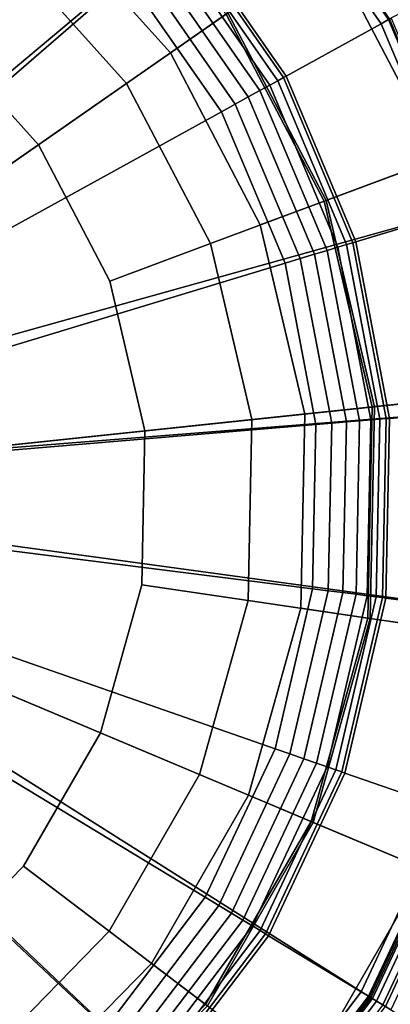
# Model space of a CAD drawing. Extents: x -43.1 to 43.1, y -41.3 to 41.3.
# Tile 587 of 656: x -4.045 to -3.682, y 32.685 to 33.648. Entities that reach past the tile are written whole.
import ezdxf

# ---------------------------------------------------------------- set-up
doc = ezdxf.new("R2010")
doc.units = 0
for name, color, linetype in [('LAMP', 7, 'CONTINUOUS'), ('LAMP_SUPPORT', 18, 'CONTINUOUS'), ('METAL_BASE', 254, 'CONTINUOUS')]:
    doc.layers.add(name, color=color, linetype=linetype)

msp = doc.modelspace()

# ---------------------------------------------------------------- linework, layer by layer
at = {"layer": 'LAMP'}
for points in [[(-4.0243, 33.7562, 22.1433), (-4.1824, 33.8612, 22.1433), (-4.519, 33.1826, 22.1433), (-3.8972, 33.6151, 22.1433)], [(-3.9809, 33.8064, 25.1939), (-3.8427, 33.653, 25.1939), (-3.94, 33.5853, 25.2522), (-4.0583, 33.7167, 25.2522)], [(-4.0243, 33.7562, 22.1433), (-3.8972, 33.6151, 22.1433), (-3.8409, 33.6542, 22.6428), (-3.9795, 33.8081, 22.6428)], [(-3.8409, 33.6542, 22.6428), (-3.7449, 33.4708, 22.6428), (-3.5154, 33.5562, 22.6352), (-3.6399, 33.794, 22.6352)], [(-3.6523, 33.7854, 24.9998), (-3.5296, 33.5509, 24.9998), (-3.6339, 33.5121, 25.107), (-3.7437, 33.7219, 25.107)], [(-3.7437, 33.7219, 25.107), (-3.6339, 33.5121, 25.107), (-3.7469, 33.47, 25.1939), (-3.8427, 33.653, 25.1939)], [(-4.127, 33.6371, 25.2735), (-4.0263, 33.5253, 25.2735), (-4.519, 33.1826, 25.2735), (-4.2523, 33.7203, 25.2735)], [(-4.0583, 33.7167, 25.2522), (-3.94, 33.5853, 25.2522), (-4.0263, 33.5253, 25.2735), (-4.127, 33.6371, 25.2735)], [(-3.8427, 33.653, 25.1939), (-3.7469, 33.47, 25.1939), (-3.858, 33.4287, 25.2522), (-3.94, 33.5853, 25.2522)], [(-3.8972, 33.6151, 22.1433), (-3.8092, 33.4469, 22.1433), (-3.7449, 33.4708, 22.6428), (-3.8409, 33.6542, 22.6428)], [(-3.8092, 33.4469, 22.1433), (-3.8972, 33.6151, 22.1433), (-4.519, 33.1826, 22.1433), (-3.7658, 33.262, 22.1433)], [(-3.94, 33.5853, 25.2522), (-3.858, 33.4287, 25.2522), (-3.9565, 33.392, 25.2735), (-4.0263, 33.5253, 25.2735)], [(-3.7449, 33.4708, 22.6428), (-3.6976, 33.2692, 22.6428), (-3.4541, 33.2949, 22.6352), (-3.5154, 33.5562, 22.6352)], [(-3.9565, 33.392, 25.2735), (-3.9221, 33.2456, 25.2735), (-4.519, 33.1826, 25.2735), (-4.0263, 33.5253, 25.2735)], [(-3.6339, 33.5121, 25.107), (-3.5798, 33.2816, 25.107), (-3.6997, 33.269, 25.1939), (-3.7469, 33.47, 25.1939)], [(-3.7469, 33.47, 25.1939), (-3.6997, 33.269, 25.1939), (-3.8176, 33.2566, 25.2522), (-3.858, 33.4287, 25.2522)], [(-3.8092, 33.4469, 22.1433), (-3.7658, 33.262, 22.1433), (-3.6976, 33.2692, 22.6428), (-3.7449, 33.4708, 22.6428)], [(-3.858, 33.4287, 25.2522), (-3.8176, 33.2566, 25.2522), (-3.9221, 33.2456, 25.2735), (-3.9565, 33.392, 25.2735)], [(-3.6976, 33.2692, 22.6428), (-3.7019, 33.0622, 22.6428), (-3.4596, 33.0265, 22.6352), (-3.4541, 33.2949, 22.6352)], [(-3.5798, 33.2816, 25.107), (-3.5847, 33.045, 25.107), (-3.704, 33.0625, 25.1939), (-3.6997, 33.269, 25.1939)], [(-3.7658, 33.262, 22.1433), (-3.7697, 33.0722, 22.1433), (-3.7019, 33.0622, 22.6428), (-3.6976, 33.2692, 22.6428)], [(-3.7697, 33.0722, 22.1433), (-3.7658, 33.262, 22.1433), (-4.519, 33.1826, 22.1433), (-3.8207, 32.8893, 22.1433)], [(-3.6997, 33.269, 25.1939), (-3.704, 33.0625, 25.1939), (-3.8212, 33.0798, 25.2522), (-3.8176, 33.2566, 25.2522)], [(-3.8176, 33.2566, 25.2522), (-3.8212, 33.0798, 25.2522), (-3.9252, 33.0951, 25.2735), (-3.9221, 33.2456, 25.2735)], [(-3.9252, 33.0951, 25.2735), (-3.9656, 32.9502, 25.2735), (-4.519, 33.1826, 25.2735), (-3.9221, 33.2456, 25.2735)], [(-4.0408, 32.8199, 25.2735), (-4.1461, 32.7124, 25.2735), (-4.519, 33.1826, 25.2735), (-3.9656, 32.9502, 25.2735)], [(-3.9156, 32.7249, 22.1433), (-3.8207, 32.8893, 22.1433), (-4.519, 33.1826, 22.1433), (-4.0484, 32.5892, 22.1433)], [(-3.8212, 33.0798, 25.2522), (-3.8687, 32.9095, 25.2522), (-3.9656, 32.9502, 25.2735), (-3.9252, 33.0951, 25.2735)], [(-3.704, 33.0625, 25.1939), (-3.7595, 32.8636, 25.1939), (-3.8687, 32.9095, 25.2522), (-3.8212, 33.0798, 25.2522)], [(-3.7697, 33.0722, 22.1433), (-3.8207, 32.8893, 22.1433), (-3.7575, 32.8628, 22.6428), (-3.7019, 33.0622, 22.6428)], [(-3.5847, 33.045, 25.107), (-3.6483, 32.8169, 25.107), (-3.7595, 32.8636, 25.1939), (-3.704, 33.0625, 25.1939)], [(-3.7019, 33.0622, 22.6428), (-3.7575, 32.8628, 22.6428), (-3.5317, 32.768, 22.6352), (-3.4596, 33.0265, 22.6352)], [(-3.8687, 32.9095, 25.2522), (-3.9571, 32.7564, 25.2522), (-4.0408, 32.8199, 25.2735), (-3.9656, 32.9502, 25.2735)], [(-3.7595, 32.8636, 25.1939), (-3.8627, 32.6847, 25.1939), (-3.9571, 32.7564, 25.2522), (-3.8687, 32.9095, 25.2522)], [(-3.8207, 32.8893, 22.1433), (-3.9156, 32.7249, 22.1433), (-3.8609, 32.6834, 22.6428), (-3.7575, 32.8628, 22.6428)], [(-3.6483, 32.8169, 25.107), (-3.7666, 32.6119, 25.107), (-3.8627, 32.6847, 25.1939), (-3.7595, 32.8636, 25.1939)], [(-3.7575, 32.8628, 22.6428), (-3.8609, 32.6834, 22.6428), (-3.6659, 32.5355, 22.6352), (-3.5317, 32.768, 22.6352)], [(-3.9571, 32.7564, 25.2522), (-4.0808, 32.63, 25.2522), (-4.1461, 32.7124, 25.2735), (-4.0408, 32.8199, 25.2735)], [(-3.5457, 32.7738, 24.9998), (-3.6779, 32.5446, 24.9998), (-3.7666, 32.6119, 25.107), (-3.6483, 32.8169, 25.107)], [(-3.8627, 32.6847, 25.1939), (-4.0071, 32.5372, 25.1939), (-4.0808, 32.63, 25.2522), (-3.9571, 32.7564, 25.2522)], [(-3.9156, 32.7249, 22.1433), (-4.0484, 32.5892, 22.1433), (-4.0058, 32.5355, 22.6428), (-3.8609, 32.6834, 22.6428)]]:
    msp.add_3dface(points, dxfattribs=at)
at = {"layer": 'LAMP_SUPPORT'}
for points in [[(-4.515, 33.2105, 21.5662), (-4.3023, 34.1181, 21.5662), (-4.1136, 34.0525, 21.5662), (-3.9426, 33.949, 21.5662)], [(-4.515, 33.2105, 21.5662), (-3.9426, 33.949, 21.5662), (-3.7968, 33.8122, 21.5662)], [(-4.515, 33.2105, 21.5662), (-3.7968, 33.8122, 21.5662), (-3.6827, 33.6481, 21.5662), (-3.6052, 33.4639, 21.5662)], [(-3.6837, 33.6476, 18.8854), (-3.7977, 33.8115, 18.8854), (-3.804, 33.806, 18.8701), (-3.691, 33.6435, 18.8701)], [(-3.939, 33.6894, 17.7827), (-4.0561, 33.7993, 17.7827), (-4.2701, 33.5171, 17.7827), (-4.207, 33.4579, 17.7827)], [(-3.691, 33.6435, 18.8701), (-3.804, 33.806, 18.8701), (-3.8842, 33.7367, 17.848), (-3.7838, 33.5924, 17.848)], [(-3.7867, 33.5909, 17.8327), (-3.8867, 33.7346, 17.8327), (-3.8914, 33.7305, 17.8188), (-3.7922, 33.5879, 17.8188)], [(-3.7838, 33.5924, 17.848), (-3.8842, 33.7367, 17.848), (-3.8867, 33.7346, 17.8327), (-3.7867, 33.5909, 17.8327)], [(-3.8, 33.5836, 17.8067), (-3.8981, 33.7247, 17.8067), (-3.9065, 33.7175, 17.7967), (-3.8097, 33.5782, 17.7967)], [(-3.7922, 33.5879, 17.8188), (-3.8914, 33.7305, 17.8188), (-3.8981, 33.7247, 17.8067), (-3.8, 33.5836, 17.8067)], [(-3.8097, 33.5782, 17.7967), (-3.9065, 33.7175, 17.7967), (-3.9163, 33.709, 17.7891), (-3.821, 33.572, 17.7891)], [(-3.821, 33.572, 17.7891), (-3.9163, 33.709, 17.7891), (-3.9272, 33.6995, 17.7843), (-3.8337, 33.565, 17.7843)], [(-3.8337, 33.565, 17.7843), (-3.9272, 33.6995, 17.7843), (-3.939, 33.6894, 17.7827), (-3.8473, 33.5575, 17.7827)], [(-3.8473, 33.5575, 17.7827), (-3.939, 33.6894, 17.7827), (-4.207, 33.4579, 17.7827), (-4.1576, 33.3868, 17.7827)], [(-3.5877, 33.4691, 18.8993), (-3.6667, 33.6569, 18.8993), (-3.6837, 33.6476, 18.8854), (-3.6062, 33.4635, 18.8854)], [(-3.6062, 33.4635, 18.8854), (-3.6837, 33.6476, 18.8854), (-3.691, 33.6435, 18.8701), (-3.6142, 33.4611, 18.8701)], [(-3.6052, 33.4639, 21.5662), (-3.6827, 33.6481, 21.5662), (-3.6812, 33.6489, 22.4698), (-3.6036, 33.4643, 22.4698)], [(-3.6142, 33.4611, 18.8701), (-3.691, 33.6435, 18.8701), (-3.7838, 33.5924, 17.848), (-3.7157, 33.4305, 17.848)], [(-3.7248, 33.4277, 17.8188), (-3.7922, 33.5879, 17.8188), (-3.8, 33.5836, 17.8067), (-3.7333, 33.4251, 17.8067)], [(-3.7188, 33.4295, 17.8327), (-3.7867, 33.5909, 17.8327), (-3.7922, 33.5879, 17.8188), (-3.7248, 33.4277, 17.8188)], [(-3.7157, 33.4305, 17.848), (-3.7838, 33.5924, 17.848), (-3.7867, 33.5909, 17.8327), (-3.7188, 33.4295, 17.8327)], [(-3.7439, 33.4219, 17.7967), (-3.8097, 33.5782, 17.7967), (-3.821, 33.572, 17.7891), (-3.7563, 33.4182, 17.7891)], [(-3.7333, 33.4251, 17.8067), (-3.8, 33.5836, 17.8067), (-3.8097, 33.5782, 17.7967), (-3.7439, 33.4219, 17.7967)], [(-3.7563, 33.4182, 17.7891), (-3.821, 33.572, 17.7891), (-3.8337, 33.565, 17.7843), (-3.7702, 33.414, 17.7843)], [(-3.7702, 33.414, 17.7843), (-3.8337, 33.565, 17.7843), (-3.8473, 33.5575, 17.7827), (-3.785, 33.4095, 17.7827)], [(-3.785, 33.4095, 17.7827), (-3.8473, 33.5575, 17.7827), (-4.1576, 33.3868, 17.7827), (-4.124, 33.307, 17.7827)], [(-4.4975, 33.1942, 21.5662), (-4.515, 33.2105, 21.5662), (-3.6052, 33.4639, 21.5662), (-3.5677, 33.2675, 21.5662)], [(-3.5771, 33.2667, 18.8701), (-3.6142, 33.4611, 18.8701), (-3.7157, 33.4305, 17.848), (-3.6827, 33.2578, 17.848)], [(-3.701, 33.2563, 17.8067), (-3.7333, 33.4251, 17.8067), (-3.7439, 33.4219, 17.7967), (-3.7121, 33.2554, 17.7967)], [(-3.6922, 33.257, 17.8188), (-3.7248, 33.4277, 17.8188), (-3.7333, 33.4251, 17.8067), (-3.701, 33.2563, 17.8067)], [(-3.686, 33.2576, 17.8327), (-3.7188, 33.4295, 17.8327), (-3.7248, 33.4277, 17.8188), (-3.6922, 33.257, 17.8188)], [(-3.6827, 33.2578, 17.848), (-3.7157, 33.4305, 17.848), (-3.7188, 33.4295, 17.8327), (-3.686, 33.2576, 17.8327)], [(-3.7394, 33.2531, 17.7843), (-3.7702, 33.414, 17.7843), (-3.785, 33.4095, 17.7827), (-3.7549, 33.2518, 17.7827)], [(-3.725, 33.2543, 17.7891), (-3.7563, 33.4182, 17.7891), (-3.7702, 33.414, 17.7843), (-3.7394, 33.2531, 17.7843)], [(-3.7121, 33.2554, 17.7967), (-3.7439, 33.4219, 17.7967), (-3.7563, 33.4182, 17.7891), (-3.725, 33.2543, 17.7891)], [(-3.7549, 33.2518, 17.7827), (-3.785, 33.4095, 17.7827), (-4.124, 33.307, 17.7827), (-4.1078, 33.222, 17.7827)], [(-4.4975, 33.1942, 21.5662), (-3.5677, 33.2675, 21.5662), (-3.5718, 33.0677, 21.5662)], [(-3.5812, 33.0689, 18.8701), (-3.5771, 33.2667, 18.8701), (-3.6827, 33.2578, 17.848), (-3.6863, 33.0821, 17.848)], [(-3.7582, 33.0912, 17.7827), (-3.7549, 33.2518, 17.7827), (-4.1078, 33.222, 17.7827), (-4.1096, 33.1355, 17.7827)], [(-3.7428, 33.0892, 17.7843), (-3.7394, 33.2531, 17.7843), (-3.7549, 33.2518, 17.7827), (-3.7582, 33.0912, 17.7827)], [(-3.7285, 33.0874, 17.7891), (-3.725, 33.2543, 17.7891), (-3.7394, 33.2531, 17.7843), (-3.7428, 33.0892, 17.7843)], [(-3.7156, 33.0858, 17.7967), (-3.7121, 33.2554, 17.7967), (-3.725, 33.2543, 17.7891), (-3.7285, 33.0874, 17.7891)], [(-3.7046, 33.0844, 17.8067), (-3.701, 33.2563, 17.8067), (-3.7121, 33.2554, 17.7967), (-3.7156, 33.0858, 17.7967)], [(-3.6958, 33.0833, 17.8188), (-3.6922, 33.257, 17.8188), (-3.701, 33.2563, 17.8067), (-3.7046, 33.0844, 17.8067)], [(-3.6896, 33.0825, 17.8327), (-3.686, 33.2576, 17.8327), (-3.6922, 33.257, 17.8188), (-3.6958, 33.0833, 17.8188)], [(-3.6863, 33.0821, 17.848), (-3.6827, 33.2578, 17.848), (-3.686, 33.2576, 17.8327), (-3.6896, 33.0825, 17.8327)], [(-4.5, 33.1749, 21.5662), (-4.4975, 33.1942, 21.5662), (-3.7024, 32.6922, 21.5662), (-3.8232, 32.533, 21.5662)], [(-4.4975, 33.1942, 21.5662), (-3.5718, 33.0677, 21.5662), (-3.6174, 32.8731, 21.5662), (-3.7024, 32.6922, 21.5662)], [(-4.5, 33.1749, 21.5662), (-3.9745, 32.4023, 21.5662), (-4.1496, 32.306, 21.5662), (-4.341, 32.2481, 21.5662)], [(-4.5, 33.1749, 21.5662), (-3.8232, 32.533, 21.5662), (-3.9745, 32.4023, 21.5662)], [(-3.7948, 32.9348, 17.7827), (-3.7582, 33.0912, 17.7827), (-4.1096, 33.1355, 17.7827), (-4.1293, 33.0512, 17.7827)], [(-3.7802, 32.9297, 17.7843), (-3.7428, 33.0892, 17.7843), (-3.7582, 33.0912, 17.7827), (-3.7948, 32.9348, 17.7827)], [(-3.7665, 32.925, 17.7891), (-3.7285, 33.0874, 17.7891), (-3.7428, 33.0892, 17.7843), (-3.7802, 32.9297, 17.7843)], [(-3.7543, 32.9207, 17.7967), (-3.7156, 33.0858, 17.7967), (-3.7285, 33.0874, 17.7891), (-3.7665, 32.925, 17.7891)], [(-3.7438, 32.9171, 17.8067), (-3.7046, 33.0844, 17.8067), (-3.7156, 33.0858, 17.7967), (-3.7543, 32.9207, 17.7967)], [(-3.7354, 32.9141, 17.8188), (-3.6958, 33.0833, 17.8188), (-3.7046, 33.0844, 17.8067), (-3.7438, 32.9171, 17.8067)], [(-3.7295, 32.9121, 17.8327), (-3.6896, 33.0825, 17.8327), (-3.6958, 33.0833, 17.8188), (-3.7354, 32.9141, 17.8188)], [(-3.7264, 32.911, 17.848), (-3.6863, 33.0821, 17.848), (-3.6896, 33.0825, 17.8327), (-3.7295, 32.9121, 17.8327)], [(-3.6263, 32.8762, 18.8701), (-3.5812, 33.0689, 18.8701), (-3.6863, 33.0821, 17.848), (-3.7264, 32.911, 17.848)], [(-3.8632, 32.7895, 17.7827), (-3.7948, 32.9348, 17.7827), (-4.1293, 33.0512, 17.7827), (-4.1662, 32.9729, 17.7827)], [(-3.9602, 32.6615, 17.7827), (-3.8632, 32.7895, 17.7827), (-4.1662, 32.9729, 17.7827), (-4.2185, 32.9039, 17.7827)], [(-3.8499, 32.7814, 17.7843), (-3.7802, 32.9297, 17.7843), (-3.7948, 32.9348, 17.7827), (-3.8632, 32.7895, 17.7827)], [(-3.8375, 32.7739, 17.7891), (-3.7665, 32.925, 17.7891), (-3.7802, 32.9297, 17.7843), (-3.8499, 32.7814, 17.7843)], [(-3.8264, 32.7672, 17.7967), (-3.7543, 32.9207, 17.7967), (-3.7665, 32.925, 17.7891), (-3.8375, 32.7739, 17.7891)], [(-3.8169, 32.7615, 17.8067), (-3.7438, 32.9171, 17.8067), (-3.7543, 32.9207, 17.7967), (-3.8264, 32.7672, 17.7967)], [(-3.8094, 32.7569, 17.8188), (-3.7354, 32.9141, 17.8188), (-3.7438, 32.9171, 17.8067), (-3.8169, 32.7615, 17.8067)], [(-3.804, 32.7537, 17.8327), (-3.7295, 32.9121, 17.8327), (-3.7354, 32.9141, 17.8188), (-3.8094, 32.7569, 17.8188)], [(-4.0818, 32.5566, 17.7827), (-3.9602, 32.6615, 17.7827), (-4.2185, 32.9039, 17.7827), (-4.284, 32.8473, 17.7827)], [(-3.8012, 32.752, 17.848), (-3.7264, 32.911, 17.848), (-3.7295, 32.9121, 17.8327), (-3.804, 32.7537, 17.8327)], [(-3.7105, 32.6971, 18.8701), (-3.6263, 32.8762, 18.8701), (-3.7264, 32.911, 17.848), (-3.8012, 32.752, 17.848)], [(-3.7034, 32.6928, 18.8854), (-3.6184, 32.8734, 18.8854), (-3.6263, 32.8762, 18.8701), (-3.7105, 32.6971, 18.8701)], [(-3.6869, 32.6828, 18.8993), (-3.6002, 32.8671, 18.8993), (-3.6184, 32.8734, 18.8854), (-3.7034, 32.6928, 18.8854)], [(-3.7024, 32.6922, 21.5662), (-3.6174, 32.8731, 21.5662), (-3.6158, 32.8725, 22.4698), (-3.701, 32.6913, 22.4698)], [(-3.701, 32.6913, 22.4698), (-3.6158, 32.8725, 22.4698), (-3.6143, 32.872, 22.4838), (-3.6996, 32.6905, 22.4838)], [(-3.6996, 32.6905, 22.4838), (-3.6143, 32.872, 22.4838), (-3.6099, 32.8705, 22.4966), (-3.6957, 32.6881, 22.4966)], [(-3.6957, 32.6881, 22.4966), (-3.6099, 32.8705, 22.4966), (-3.6031, 32.8681, 22.5079), (-3.6895, 32.6844, 22.5079)], [(-3.6895, 32.6844, 22.5079), (-3.6031, 32.8681, 22.5079), (-3.5942, 32.865, 22.5173), (-3.6814, 32.6795, 22.5173)], [(-3.664, 32.6689, 18.9114), (-3.5749, 32.8583, 18.9114), (-3.6002, 32.8671, 18.8993), (-3.6869, 32.6828, 18.8993)], [(-3.9489, 32.6509, 17.7843), (-3.8499, 32.7814, 17.7843), (-3.8632, 32.7895, 17.7827), (-3.9602, 32.6615, 17.7827)], [(-3.9384, 32.641, 17.7891), (-3.8375, 32.7739, 17.7891), (-3.8499, 32.7814, 17.7843), (-3.9489, 32.6509, 17.7843)], [(-3.9289, 32.6321, 17.7967), (-3.8264, 32.7672, 17.7967), (-3.8375, 32.7739, 17.7891), (-3.9384, 32.641, 17.7891)], [(-3.9208, 32.6245, 17.8067), (-3.8169, 32.7615, 17.8067), (-3.8264, 32.7672, 17.7967), (-3.9289, 32.6321, 17.7967)], [(-3.9144, 32.6185, 17.8188), (-3.8094, 32.7569, 17.8188), (-3.8169, 32.7615, 17.8067), (-3.9208, 32.6245, 17.8067)], [(-3.9098, 32.6142, 17.8327), (-3.804, 32.7537, 17.8327), (-3.8094, 32.7569, 17.8188), (-3.9144, 32.6185, 17.8188)], [(-3.9074, 32.612, 17.848), (-3.8012, 32.752, 17.848), (-3.804, 32.7537, 17.8327), (-3.9098, 32.6142, 17.8327)], [(-3.8301, 32.5394, 18.8701), (-3.7105, 32.6971, 18.8701), (-3.8012, 32.752, 17.848), (-3.9074, 32.612, 17.848)], [(-3.8241, 32.5337, 18.8854), (-3.7034, 32.6928, 18.8854), (-3.7105, 32.6971, 18.8701), (-3.8301, 32.5394, 18.8701)], [(-3.81, 32.5205, 18.8993), (-3.6869, 32.6828, 18.8993), (-3.7034, 32.6928, 18.8854), (-3.8241, 32.5337, 18.8854)], [(-3.8232, 32.533, 21.5662), (-3.7024, 32.6922, 21.5662), (-3.701, 32.6913, 22.4698), (-3.822, 32.5318, 22.4698)], [(-3.822, 32.5318, 22.4698), (-3.701, 32.6913, 22.4698), (-3.6996, 32.6905, 22.4838), (-3.8208, 32.5307, 22.4838)], [(-3.8208, 32.5307, 22.4838), (-3.6996, 32.6905, 22.4838), (-3.6957, 32.6881, 22.4966), (-3.8175, 32.5276, 22.4966)], [(-3.8175, 32.5276, 22.4966), (-3.6957, 32.6881, 22.4966), (-3.6895, 32.6844, 22.5079), (-3.8122, 32.5226, 22.5079)]]:
    msp.add_3dface(points, dxfattribs=at)
at = {"layer": 'METAL_BASE'}
for points in [[(-13.7769, 39.5777, 30.241), (-13.7428, 39.5898, 30.106), (-0.2948, 1.6139, 30.106), (-0.3289, 1.6019, 30.241)], [(-13.7428, 39.5898, 30.106), (-13.7769, 39.5777, 29.9709), (-0.3289, 1.6019, 29.9709), (-0.2948, 1.6139, 30.106)], [(-13.8701, 39.5447, 30.3399), (-13.7769, 39.5777, 30.241), (-0.3289, 1.6019, 30.241), (-0.4221, 1.5689, 30.3399)], [(-13.7769, 39.5777, 29.9709), (-13.8701, 39.5447, 29.872), (-0.4221, 1.5689, 29.872), (-0.3289, 1.6019, 29.9709)], [(-13.9974, 39.4997, 30.3761), (-13.8701, 39.5447, 30.3399), (-0.4221, 1.5689, 30.3399), (-0.5494, 1.5238, 30.3761)], [(-13.8701, 39.5447, 29.872), (-13.9974, 39.4997, 29.8358), (-0.5494, 1.5238, 29.8358), (-0.4221, 1.5689, 29.872)], [(-14.1247, 39.4546, 30.3399), (-13.9974, 39.4997, 30.3761), (-0.5494, 1.5238, 30.3761), (-0.6767, 1.4787, 30.3399)], [(-13.9974, 39.4997, 29.8358), (-14.1247, 39.4546, 29.872), (-0.6767, 1.4787, 29.872), (-0.5494, 1.5238, 29.8358)], [(-14.2179, 39.4216, 30.241), (-14.1247, 39.4546, 30.3399), (-0.6767, 1.4787, 30.3399), (-0.7699, 1.4457, 30.241)], [(-14.1247, 39.4546, 29.872), (-14.2179, 39.4216, 29.9709), (-0.7699, 1.4457, 29.9709), (-0.6767, 1.4787, 29.872)], [(-14.252, 39.4095, 30.106), (-14.2179, 39.4216, 30.241), (-0.7699, 1.4457, 30.241), (-0.8041, 1.4336, 30.106)], [(-14.2179, 39.4216, 29.9709), (-14.252, 39.4095, 30.106), (-0.8041, 1.4336, 30.106), (-0.7699, 1.4457, 29.9709)]]:
    msp.add_3dface(points, dxfattribs=at)

doc.saveas('drawing.dxf')
